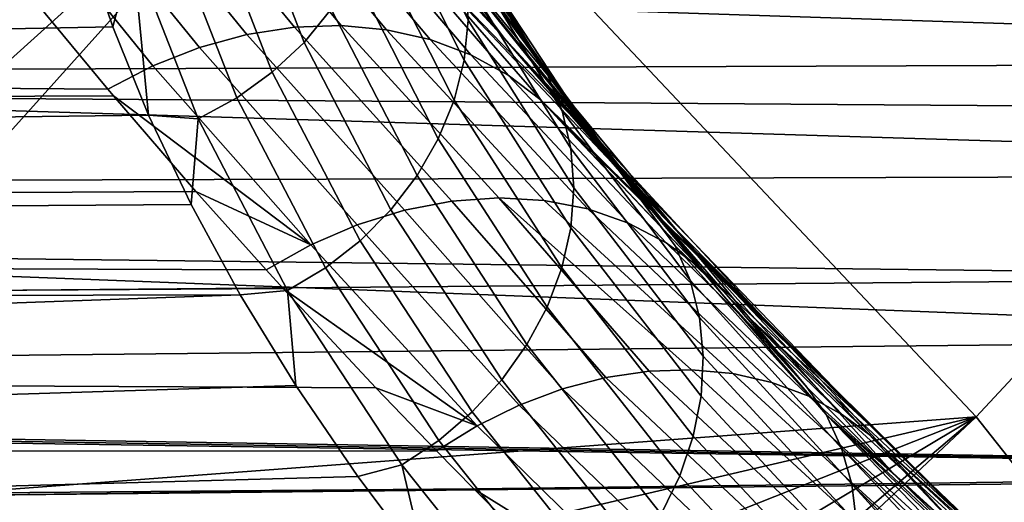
# Model space of a CAD drawing. Header units: metres. Extents: x -240 to 45, y -77 to 27.
# Tile 494 of 656: x -177.698 to -176.764, y 4.92 to 5.378. Entities that reach past the tile are written whole.
import ezdxf

# ---------------------------------------------------------------- set-up
doc = ezdxf.new("R2010")
doc.units = ezdxf.units.M
doc.layers.add('solid_102011X2', color=7, linetype='CONTINUOUS')

msp = doc.modelspace()

# ---------------------------------------------------------------- linework, layer by layer
at = {"layer": 'solid_102011X2'}
for points in [[(-176.790131, 5.000841, 305.225067), (-177.384277, 5.631658, 304.724884), (-177.001266, 6.198217, 305.697357), (-176.260422, 5.570299, 306.36084)], [(-176.408203, 5.872274, 346.102661), (-178.229309, 5.938097, 344.71344), (-178.376648, 5.427757, 344.88028), (-176.551605, 5.367584, 346.269531)], [(-177.48793, 5.651037, 288.87561), (-177.55278, 5.747509, 289.06665), (-177.358765, 5.520969, 289.011627), (-177.238037, 5.360283, 288.675201)], [(-177.102844, 5.20256, 288.82608), (-177.358765, 5.520969, 289.011627), (-177.459473, 5.682556, 289.356506)], [(-177.170105, 5.29045, 289.002014), (-177.102844, 5.20256, 288.82608), (-177.459473, 5.682556, 289.356506)], [(-177.231277, 5.378395, 289.180145), (-177.170105, 5.29045, 289.002014), (-177.459473, 5.682556, 289.356506)], [(-177.416031, 5.553599, 288.684235), (-177.48793, 5.651037, 288.87561), (-177.238037, 5.360283, 288.675201)], [(-178.139252, 5.329337, 303.382263), (-178.235077, 5.432183, 303.30014), (-177.384277, 5.631658, 304.724884)], [(-178.044891, 5.224812, 303.46225), (-178.139252, 5.329337, 303.382263), (-177.384277, 5.631658, 304.724884)], [(-177.952194, 5.118827, 303.540039), (-178.044891, 5.224812, 303.46225), (-177.384277, 5.631658, 304.724884)], [(-177.899643, 5.057237, 303.583771), (-177.952194, 5.118827, 303.540039), (-177.384277, 5.631658, 304.724884)], [(-177.790649, 4.92571, 303.673676), (-177.899643, 5.057237, 303.583771), (-177.384277, 5.631658, 304.724884), (-176.790131, 5.000841, 305.225067)], [(-177.349915, 5.534807, 289.96109), (-177.272324, 5.377778, 289.600311), (-177.274124, 5.415537, 289.582245), (-177.350845, 5.572972, 289.943817)], [(-176.293198, 4.371068, 305.624207), (-176.790131, 5.000841, 305.225067), (-176.260422, 5.570299, 306.36084), (-175.666824, 4.946773, 306.850708)], [(-177.336868, 5.455429, 288.492706), (-177.416031, 5.553599, 288.684235), (-177.238037, 5.360283, 288.675201), (-177.097687, 5.201997, 288.347015)], [(-177.487976, 5.511183, 290.393066), (-177.428207, 5.35655, 290.026581), (-177.402344, 5.388137, 290.017181), (-177.461243, 5.541894, 290.383179)], [(-177.572311, 5.535304, 288.347504), (-177.437347, 5.370849, 288.033478), (-177.482376, 5.363892, 288.015259), (-177.617981, 5.530119, 288.330109)], [(-177.527374, 5.535049, 288.367401), (-177.392929, 5.372402, 288.054291), (-177.437347, 5.370849, 288.033478), (-177.572311, 5.535304, 288.347504)], [(-177.483856, 5.529358, 288.389496), (-177.349777, 5.368528, 288.077362), (-177.392929, 5.372402, 288.054291), (-177.527374, 5.535049, 288.367401)], [(-177.354752, 5.496501, 289.977356), (-177.27623, 5.339609, 289.617126), (-177.272324, 5.377778, 289.600311), (-177.349915, 5.534807, 289.96109)], [(-177.617981, 5.530119, 288.330109), (-177.482376, 5.363892, 288.015259), (-177.527359, 5.351636, 287.999878), (-177.663696, 5.519573, 288.315491)], [(-177.442413, 5.518317, 288.413483), (-177.308578, 5.359286, 288.102386), (-177.349777, 5.368528, 288.077362), (-177.483856, 5.529358, 288.389496)], [(-177.708771, 5.503823, 288.303894), (-177.663696, 5.519573, 288.315491), (-177.527359, 5.351636, 287.999878), (-177.571579, 5.334266, 287.98761)], [(-177.403671, 5.502093, 288.438995), (-177.269928, 5.344814, 288.128937), (-177.308578, 5.359286, 288.102386), (-177.442413, 5.518317, 288.413483)], [(-176.950821, 5.029151, 288.482361), (-177.238037, 5.360283, 288.675201), (-177.358765, 5.520969, 289.011627)], [(-177.029678, 5.115302, 288.652771), (-176.950821, 5.029151, 288.482361), (-177.358765, 5.520969, 289.011627)], [(-177.045395, 5.133391, 288.688599), (-177.029678, 5.115302, 288.652771), (-177.358765, 5.520969, 289.011627)], [(-177.102844, 5.20256, 288.82608), (-177.045395, 5.133391, 288.688599), (-177.358765, 5.520969, 289.011627)], [(-177.51889, 5.484028, 290.40094), (-177.458313, 5.328299, 290.033722), (-177.428207, 5.35655, 290.026581), (-177.487976, 5.511183, 290.393066)], [(-177.571579, 5.334266, 287.98761), (-177.614395, 5.312109, 287.978699), (-177.682938, 5.395147, 288.131531), (-177.708771, 5.503823, 288.303894)], [(-177.36821, 5.48093, 288.465637), (-177.234406, 5.325331, 288.156647), (-177.269928, 5.344814, 288.128937), (-177.403671, 5.502093, 288.438995)], [(-177.36525, 5.458801, 289.99231), (-177.285782, 5.301775, 289.632385), (-177.27623, 5.339609, 289.617126), (-177.354752, 5.496501, 289.977356)], [(-177.294571, 5.486905, 289.543823), (-177.196701, 5.325366, 289.18692), (-177.272583, 5.44734, 289.364838)], [(-177.281586, 5.452151, 289.563293), (-177.18306, 5.291563, 289.20755), (-177.196701, 5.325366, 289.18692), (-177.294571, 5.486905, 289.543823)], [(-177.752487, 5.48313, 288.295441), (-177.682938, 5.395147, 288.131531), (-185.418915, 5.37146, 292.747589), (-185.398727, 5.469055, 292.869965)], [(-177.553406, 5.460957, 290.406647), (-177.492065, 5.303935, 290.038452), (-177.458313, 5.328299, 290.033722), (-177.51889, 5.484028, 290.40094)], [(-177.234406, 5.325331, 288.156647), (-177.36821, 5.48093, 288.465637), (-177.336868, 5.455429, 288.492706), (-177.20311, 5.301729, 288.186249)], [(-171.2603, 5.463128, 299.066193), (-178.235077, 5.432183, 303.30014), (-178.139252, 5.329337, 303.382263), (-171.043152, 5.355654, 299.083252)], [(-177.59082, 5.442422, 290.410065), (-177.528809, 5.283934, 290.04071), (-177.492065, 5.303935, 290.038452), (-177.553406, 5.460957, 290.406647)], [(-177.38121, 5.422443, 290.005676), (-177.300751, 5.265014, 289.645813), (-177.285782, 5.301775, 289.632385), (-177.36525, 5.458801, 289.99231)], [(-179.530655, 5.33463, 291.353241), (-177.609726, 5.371309, 290.275513), (-177.637573, 5.45353, 290.469818), (-179.464676, 5.405573, 291.463074)], [(-177.59082, 5.442422, 290.410065), (-177.637573, 5.45353, 290.469818), (-177.609726, 5.371309, 290.275513)], [(-176.89003, 4.991804, 287.981537), (-177.336868, 5.455429, 288.492706), (-177.097687, 5.201997, 288.347015)], [(-177.20311, 5.301729, 288.186249), (-177.336868, 5.455429, 288.492706), (-176.89003, 4.991804, 287.981537)], [(-177.274124, 5.415537, 289.582245), (-177.17482, 5.255643, 289.227509), (-177.18306, 5.291563, 289.20755), (-177.281586, 5.452151, 289.563293)], [(-177.59082, 5.442422, 290.410065), (-177.609726, 5.371309, 290.275513), (-177.575638, 5.287515, 290.082703)], [(-177.59082, 5.442422, 290.410065), (-177.575638, 5.287515, 290.082703), (-177.528809, 5.283934, 290.04071)], [(-177.272583, 5.44734, 289.364838), (-177.169556, 5.2902, 289.022949), (-177.231277, 5.378395, 289.180145)], [(-177.196701, 5.325366, 289.18692), (-177.169556, 5.2902, 289.022949), (-177.272583, 5.44734, 289.364838)], [(-177.792358, 5.43248, 292.380646), (-174.561478, 5.356629, 290.174225), (-174.667923, 5.281319, 289.99707), (-177.983017, 5.305195, 292.063324)], [(-177.787125, 5.435708, 292.389374), (-174.452988, 5.427185, 290.354797), (-174.561478, 5.356629, 290.174225), (-177.792358, 5.43248, 292.380646)], [(-176.551605, 5.367584, 346.269531), (-178.376648, 5.427757, 344.88028), (-178.510635, 4.909055, 345.032043), (-176.682022, 4.854626, 346.421326)], [(-177.402344, 5.388137, 290.017181), (-177.320892, 5.230043, 289.657074), (-177.300751, 5.265014, 289.645813), (-177.38121, 5.422443, 290.005676)], [(-177.272324, 5.377778, 289.600311), (-177.17215, 5.218309, 289.246338), (-177.17482, 5.255643, 289.227509), (-177.274124, 5.415537, 289.582245)], [(-177.682938, 5.395147, 288.131531), (-177.614395, 5.312109, 287.978699), (-185.418915, 5.37146, 292.747589)], [(-177.428207, 5.35655, 290.026581), (-177.345779, 5.197545, 289.666016), (-177.320892, 5.230043, 289.657074), (-177.402344, 5.388137, 290.017181)], [(-177.27623, 5.339609, 289.617126), (-177.17511, 5.180288, 289.263672), (-177.17215, 5.218309, 289.246338), (-177.272324, 5.377778, 289.600311)], [(-177.169556, 5.2902, 289.022949), (-177.170105, 5.29045, 289.002014), (-177.231277, 5.378395, 289.180145)], [(-177.614395, 5.312109, 287.978699), (-177.608978, 5.305686, 287.966949), (-185.438126, 5.27248, 292.627563), (-185.418915, 5.37146, 292.747589)], [(-179.59552, 5.261898, 291.24527), (-177.575638, 5.287515, 290.082703), (-177.609726, 5.371309, 290.275513), (-179.530655, 5.33463, 291.353241)], [(-177.33287, 5.197277, 287.706757), (-177.482376, 5.363892, 288.015259), (-177.437347, 5.370849, 288.033478), (-177.287888, 5.205839, 287.726166)], [(-177.287888, 5.205839, 287.726166), (-177.437347, 5.370849, 288.033478), (-177.392929, 5.372402, 288.054291), (-177.243439, 5.208874, 287.748291)], [(-177.243439, 5.208874, 287.748291), (-177.392929, 5.372402, 288.054291), (-177.349777, 5.368528, 288.077362), (-177.200241, 5.206336, 287.772797)], [(-177.200241, 5.206336, 287.772797), (-177.349777, 5.368528, 288.077362), (-177.308578, 5.359286, 288.102386), (-177.158936, 5.198265, 287.799286)], [(-171.043152, 5.355654, 299.083252), (-178.139252, 5.329337, 303.382263), (-178.044891, 5.224812, 303.46225), (-170.820923, 5.246134, 299.094177)], [(-177.377701, 5.183321, 287.690369), (-177.527359, 5.351636, 287.999878), (-177.482376, 5.363892, 288.015259), (-177.33287, 5.197277, 287.706757)], [(-177.458313, 5.328299, 290.033722), (-177.374939, 5.168152, 289.672424), (-177.345779, 5.197545, 289.666016), (-177.428207, 5.35655, 290.026581)], [(-177.158936, 5.198265, 287.799286), (-177.308578, 5.359286, 288.102386), (-177.269928, 5.344814, 288.128937), (-177.120178, 5.184784, 287.827362)], [(-177.057358, 5.159263, 288.322449), (-177.097687, 5.201997, 288.347015), (-177.238037, 5.360283, 288.675201)], [(-176.77742, 4.86266, 288.151917), (-177.057358, 5.159263, 288.322449), (-177.238037, 5.360283, 288.675201)], [(-176.86673, 4.944856, 288.31543), (-176.77742, 4.86266, 288.151917), (-177.238037, 5.360283, 288.675201)], [(-176.950821, 5.029151, 288.482361), (-176.86673, 4.944856, 288.31543), (-177.238037, 5.360283, 288.675201)], [(-177.421692, 5.164187, 287.677246), (-177.571579, 5.334266, 287.98761), (-177.527359, 5.351636, 287.999878), (-177.377701, 5.183321, 287.690369)], [(-177.285782, 5.301775, 289.632385), (-177.183624, 5.142321, 289.279205), (-177.17511, 5.180288, 289.263672), (-177.27623, 5.339609, 289.617126)], [(-177.120178, 5.184784, 287.827362), (-177.269928, 5.344814, 288.128937), (-177.234406, 5.325331, 288.156647), (-177.084549, 5.166102, 287.856598)], [(-177.571579, 5.334266, 287.98761), (-177.421692, 5.164187, 287.677246), (-177.608978, 5.305686, 287.966949), (-177.614395, 5.312109, 287.978699)], [(-177.492065, 5.303935, 290.038452), (-177.407791, 5.142439, 289.676208), (-177.374939, 5.168152, 289.672424), (-177.458313, 5.328299, 290.033722)], [(-177.084549, 5.166102, 287.856598), (-177.234406, 5.325331, 288.156647), (-177.20311, 5.301729, 288.186249), (-177.053986, 5.143896, 287.889069)], [(-177.196701, 5.325366, 289.18692), (-177.076096, 5.163343, 288.837738), (-177.169556, 5.2902, 289.022949)], [(-177.18306, 5.291563, 289.20755), (-177.061829, 5.130515, 288.859528), (-177.076096, 5.163343, 288.837738), (-177.196701, 5.325366, 289.18692)], [(-177.608978, 5.305686, 287.966949), (-177.530731, 5.214866, 287.80188), (-185.456299, 5.172138, 292.509796), (-185.438126, 5.27248, 292.627563)], [(-177.989868, 5.300263, 292.051941), (-174.772247, 5.201414, 289.823456), (-174.874329, 5.117112, 289.653595), (-178.175339, 5.15661, 291.743256)], [(-177.983017, 5.305195, 292.063324), (-174.667923, 5.281319, 289.99707), (-174.772247, 5.201414, 289.823456), (-177.989868, 5.300263, 292.051941)], [(-177.421692, 5.164187, 287.677246), (-177.530731, 5.214866, 287.80188), (-177.608978, 5.305686, 287.966949)], [(-177.528809, 5.283934, 290.04071), (-177.443726, 5.120907, 289.677277), (-177.407791, 5.142439, 289.676208), (-177.492065, 5.303935, 290.038452)], [(-177.300751, 5.265014, 289.645813), (-177.19754, 5.10515, 289.292633), (-177.183624, 5.142321, 289.279205), (-177.285782, 5.301775, 289.632385)], [(-177.186066, 5.283051, 288.150269), (-177.20311, 5.301729, 288.186249), (-176.89003, 4.991804, 287.981537)], [(-177.053986, 5.143896, 287.889069), (-177.20311, 5.301729, 288.186249), (-177.186066, 5.283051, 288.150269)], [(-177.17482, 5.255643, 289.227509), (-177.052841, 5.09531, 288.880371), (-177.061829, 5.130515, 288.859528), (-177.18306, 5.291563, 289.20755)], [(-177.170105, 5.29045, 289.002014), (-177.045395, 5.133391, 288.688599), (-177.102844, 5.20256, 288.82608)], [(-177.169556, 5.2902, 289.022949), (-177.045395, 5.133391, 288.688599), (-177.170105, 5.29045, 289.002014)], [(-177.076096, 5.163343, 288.837738), (-177.045395, 5.133391, 288.688599), (-177.169556, 5.2902, 289.022949)], [(-179.659225, 5.187505, 291.139252), (-177.535324, 5.202622, 289.891907), (-177.575638, 5.287515, 290.082703), (-179.59552, 5.261898, 291.24527)], [(-177.528809, 5.283934, 290.04071), (-177.575638, 5.287515, 290.082703), (-177.535324, 5.202622, 289.891907)], [(-177.443726, 5.120907, 289.677277), (-177.528809, 5.283934, 290.04071), (-177.535324, 5.202622, 289.891907), (-177.488815, 5.116843, 289.703186)], [(-177.053986, 5.143896, 287.889069), (-177.186066, 5.283051, 288.150269), (-176.89003, 4.991804, 287.981537)], [(-177.320892, 5.230043, 289.657074), (-177.216568, 5.069499, 289.30368), (-177.19754, 5.10515, 289.292633), (-177.300751, 5.265014, 289.645813)], [(-177.17215, 5.218309, 289.246338), (-177.049301, 5.058415, 288.899902), (-177.052841, 5.09531, 288.880371), (-177.17482, 5.255643, 289.227509)], [(-170.820923, 5.246134, 299.094177), (-178.044891, 5.224812, 303.46225), (-177.952194, 5.118827, 303.540039), (-170.68985, 5.181532, 299.098022)], [(-177.345779, 5.197545, 289.666016), (-177.240372, 5.036063, 289.312134), (-177.216568, 5.069499, 289.30368), (-177.320892, 5.230043, 289.657074)], [(-177.530731, 5.214866, 287.80188), (-177.464203, 5.14036, 287.667877), (-185.456299, 5.172138, 292.509796)], [(-177.421692, 5.164187, 287.677246), (-177.464203, 5.14036, 287.667877), (-177.530731, 5.214866, 287.80188)], [(-177.17511, 5.180288, 289.263672), (-177.05127, 5.02055, 288.917725), (-177.049301, 5.058415, 288.899902), (-177.17215, 5.218309, 289.246338)], [(-177.182922, 5.027349, 287.399658), (-177.33287, 5.197277, 287.706757), (-177.287888, 5.205839, 287.726166), (-177.141663, 5.038148, 287.417725)], [(-177.141663, 5.038148, 287.417725), (-177.287888, 5.205839, 287.726166), (-177.243439, 5.208874, 287.748291), (-177.100601, 5.044208, 287.438293)], [(-177.021286, 5.041855, 287.485809), (-177.060287, 5.045449, 287.46109), (-177.243439, 5.208874, 287.748291), (-177.200241, 5.206336, 287.772797)], [(-177.060287, 5.045449, 287.46109), (-177.100601, 5.044208, 287.438293), (-177.243439, 5.208874, 287.748291)], [(-176.9841, 5.033473, 287.512115), (-177.021286, 5.041855, 287.485809), (-177.200241, 5.206336, 287.772797), (-177.158936, 5.198265, 287.799286)], [(-179.721695, 5.11165, 291.035309), (-177.488815, 5.116843, 289.703186), (-177.535324, 5.202622, 289.891907), (-179.659225, 5.187505, 291.139252)], [(-177.223846, 5.011958, 287.384369), (-177.377701, 5.183321, 287.690369), (-177.33287, 5.197277, 287.706757), (-177.182922, 5.027349, 287.399658)], [(-177.374939, 5.168152, 289.672424), (-177.268448, 5.005496, 289.31781), (-177.240372, 5.036063, 289.312134), (-177.345779, 5.197545, 289.666016)], [(-176.949234, 5.020415, 287.539673), (-176.9841, 5.033473, 287.512115), (-177.158936, 5.198265, 287.799286), (-177.120178, 5.184784, 287.827362)], [(-176.89003, 4.991804, 287.981537), (-177.097687, 5.201997, 288.347015), (-177.057358, 5.159263, 288.322449)], [(-170.68985, 5.181532, 299.098022), (-177.952194, 5.118827, 303.540039), (-177.899643, 5.057237, 303.583771), (-170.593628, 5.134109, 299.099609)], [(-177.26387, 4.99218, 287.372009), (-177.421692, 5.164187, 287.677246), (-177.377701, 5.183321, 287.690369), (-177.223846, 5.011958, 287.384369)], [(-177.183624, 5.142321, 289.279205), (-177.058701, 4.982453, 288.933502), (-177.05127, 5.02055, 288.917725), (-177.17511, 5.180288, 289.263672)], [(-176.917145, 5.002858, 287.568115), (-176.949234, 5.020415, 287.539673), (-177.120178, 5.184784, 287.827362), (-177.084549, 5.166102, 287.856598)], [(-177.464203, 5.14036, 287.667877), (-177.448013, 5.122597, 287.636108), (-185.473541, 5.070592, 292.394562), (-185.456299, 5.172138, 292.509796)], [(-177.407791, 5.142439, 289.676208), (-177.300278, 4.978392, 289.320648), (-177.268448, 5.005496, 289.31781), (-177.374939, 5.168152, 289.672424)], [(-177.421692, 5.164187, 287.677246), (-177.26387, 4.99218, 287.372009), (-177.448013, 5.122597, 287.636108), (-177.464203, 5.14036, 287.667877)], [(-177.084549, 5.166102, 287.856598), (-177.053986, 5.143896, 287.889069), (-177.003036, 5.092597, 287.795654), (-176.917145, 5.002858, 287.568115)], [(-177.076096, 5.163343, 288.837738), (-176.93277, 5.003036, 288.49707), (-177.045395, 5.133391, 288.688599)], [(-177.061829, 5.130515, 288.859528), (-176.917953, 4.971195, 288.519897), (-176.93277, 5.003036, 288.49707), (-177.076096, 5.163343, 288.837738)], [(-176.63205, 4.737661, 287.86322), (-177.057358, 5.159263, 288.322449), (-176.77742, 4.86266, 288.151917)], [(-176.63205, 4.737661, 287.86322), (-176.89003, 4.991804, 287.981537), (-177.057358, 5.159263, 288.322449)], [(-178.180267, 5.152522, 291.735046), (-174.974091, 5.028571, 289.487549), (-175.071426, 4.936011, 289.325531), (-178.362961, 4.990384, 291.431)], [(-178.175339, 5.15661, 291.743256), (-174.874329, 5.117112, 289.653595), (-174.974091, 5.028571, 289.487549), (-178.180267, 5.152522, 291.735046)], [(-177.443726, 5.120907, 289.677277), (-177.33522, 4.95528, 289.320526), (-177.300278, 4.978392, 289.320648), (-177.407791, 5.142439, 289.676208)], [(-177.19754, 5.10515, 289.292633), (-177.071472, 4.944867, 288.94693), (-177.058701, 4.982453, 288.933502), (-177.183624, 5.142321, 289.279205)], [(-177.003036, 5.092597, 287.795654), (-177.053986, 5.143896, 287.889069), (-176.89003, 4.991804, 287.981537), (-176.711807, 4.820355, 287.644836)], [(-170.593628, 5.134109, 299.099609), (-177.899643, 5.057237, 303.583771), (-177.790649, 4.92571, 303.673676), (-170.361847, 5.019801, 299.099548)], [(-177.052841, 5.09531, 288.880371), (-176.908218, 4.936714, 288.541626), (-176.917953, 4.971195, 288.519897), (-177.061829, 5.130515, 288.859528)], [(-176.93277, 5.003036, 288.49707), (-177.029678, 5.115302, 288.652771), (-177.045395, 5.133391, 288.688599)], [(-177.448013, 5.122597, 287.636108), (-177.360077, 5.028382, 287.468597), (-185.473541, 5.070592, 292.394562)], [(-177.26387, 4.99218, 287.372009), (-177.360077, 5.028382, 287.468597), (-177.448013, 5.122597, 287.636108)], [(-179.842926, 4.955428, 290.833527), (-177.436111, 5.030574, 289.516785), (-177.488815, 5.116843, 289.703186), (-179.782928, 5.034289, 290.933411)], [(-179.721695, 5.11165, 291.035309), (-179.782928, 5.034289, 290.933411), (-177.488815, 5.116843, 289.703186)], [(-177.443726, 5.120907, 289.677277), (-177.488815, 5.116843, 289.703186), (-177.436111, 5.030574, 289.516785)], [(-177.33522, 4.95528, 289.320526), (-177.443726, 5.120907, 289.677277), (-177.436111, 5.030574, 289.516785), (-177.377228, 4.94403, 289.332733)], [(-176.93277, 5.003036, 288.49707), (-176.950821, 5.029151, 288.482361), (-177.029678, 5.115302, 288.652771)], [(-177.216568, 5.069499, 289.30368), (-177.08931, 4.908525, 288.957703), (-177.071472, 4.944867, 288.94693), (-177.19754, 5.10515, 289.292633)], [(-177.049301, 5.058415, 288.899902), (-176.903793, 4.900265, 288.561829), (-176.908218, 4.936714, 288.541626), (-177.052841, 5.09531, 288.880371)], [(-176.890503, 4.983142, 287.600677), (-177.003036, 5.092597, 287.795654), (-176.711807, 4.820355, 287.644836)], [(-176.917145, 5.002858, 287.568115), (-177.003036, 5.092597, 287.795654), (-176.890503, 4.983142, 287.600677)], [(-177.360077, 5.028382, 287.468597), (-177.302612, 4.968645, 287.363281), (-185.489929, 4.967966, 292.281921), (-185.473541, 5.070592, 292.394562)], [(-177.240372, 5.036063, 289.312134), (-177.111893, 4.874137, 288.965637), (-177.08931, 4.908525, 288.957703), (-177.216568, 5.069499, 289.30368)], [(-177.05127, 5.02055, 288.917725), (-176.904739, 4.86256, 288.580048), (-176.903793, 4.900265, 288.561829), (-177.049301, 5.058415, 288.899902)], [(-177.008972, 4.861582, 287.10376), (-177.182922, 5.027349, 287.399658), (-177.141663, 5.038148, 287.417725), (-176.966995, 4.873785, 287.123291)], [(-176.966995, 4.873785, 287.123291), (-177.141663, 5.038148, 287.417725), (-177.100601, 5.044208, 287.438293), (-176.925201, 4.880945, 287.145538)], [(-176.925201, 4.880945, 287.145538), (-177.100601, 5.044208, 287.438293), (-177.060287, 5.045449, 287.46109), (-176.884201, 4.882961, 287.170197)], [(-176.884201, 4.882961, 287.170197), (-177.060287, 5.045449, 287.46109), (-177.021286, 5.041855, 287.485809), (-176.844589, 4.879804, 287.196899)], [(-176.844589, 4.879804, 287.196899), (-177.021286, 5.041855, 287.485809), (-176.9841, 5.033473, 287.512115), (-176.806915, 4.871518, 287.225281)], [(-179.901703, 4.875221, 290.735718), (-177.377228, 4.94403, 289.332733), (-177.436111, 5.030574, 289.516785), (-179.842926, 4.955428, 290.833527)], [(-177.26387, 4.99218, 287.372009), (-177.302612, 4.968645, 287.363281), (-177.360077, 5.028382, 287.468597)], [(-177.268448, 5.005496, 289.31781), (-177.138763, 4.842372, 288.970612), (-177.111893, 4.874137, 288.965637), (-177.240372, 5.036063, 289.312134)], [(-176.806915, 4.871518, 287.225281), (-176.9841, 5.033473, 287.512115), (-176.949234, 5.020415, 287.539673), (-176.771729, 4.858222, 287.254883)], [(-176.93277, 5.003036, 288.49707), (-176.86673, 4.944856, 288.31543), (-176.950821, 5.029151, 288.482361)], [(-170.334702, 5.00641, 299.099182), (-170.361847, 5.019801, 299.099548), (-177.790649, 4.92571, 303.673676)], [(-177.050537, 4.844513, 287.087219), (-177.223846, 5.011958, 287.384369), (-177.182922, 5.027349, 287.399658), (-177.008972, 4.861582, 287.10376)], [(-177.058701, 4.982453, 288.933502), (-176.911041, 4.824333, 288.596008), (-176.904739, 4.86256, 288.580048), (-177.05127, 5.02055, 288.917725)], [(-176.771729, 4.858222, 287.254883), (-176.949234, 5.020415, 287.539673), (-176.917145, 5.002858, 287.568115), (-176.739517, 4.840108, 287.285339)], [(-177.091095, 4.822821, 287.073914), (-177.26387, 4.99218, 287.372009), (-177.223846, 5.011958, 287.384369), (-177.050537, 4.844513, 287.087219)], [(-170.334702, 5.00641, 299.099182), (-177.790649, 4.92571, 303.673676), (-177.684311, 4.792286, 303.760437), (-170.124023, 4.902633, 299.093689)], [(-177.684311, 4.792286, 303.760437), (-177.790649, 4.92571, 303.673676), (-176.790131, 5.000841, 305.225067)], [(-177.598663, 4.680839, 303.82959), (-177.684311, 4.792286, 303.760437), (-176.790131, 5.000841, 305.225067)], [(-177.514893, 4.568139, 303.896606), (-177.598663, 4.680839, 303.82959), (-176.790131, 5.000841, 305.225067)], [(-177.433197, 4.454524, 303.961426), (-177.514893, 4.568139, 303.896606), (-176.790131, 5.000841, 305.225067)], [(-177.408798, 4.419834, 303.980682), (-177.433197, 4.454524, 303.961426), (-176.790131, 5.000841, 305.225067)], [(-177.337769, 4.316699, 304.036438), (-177.408798, 4.419834, 303.980682), (-176.790131, 5.000841, 305.225067), (-176.293198, 4.371068, 305.624207)], [(-177.300278, 4.978392, 289.320648), (-177.169403, 4.813851, 288.972473), (-177.138763, 4.842372, 288.970612), (-177.268448, 5.005496, 289.31781)], [(-176.93277, 5.003036, 288.49707), (-176.766785, 4.846854, 288.16568), (-176.86673, 4.944856, 288.31543)], [(-176.93277, 5.003036, 288.49707), (-176.917953, 4.971195, 288.519897), (-176.747009, 4.803831, 288.197998), (-176.75145, 4.815998, 288.189514)], [(-176.93277, 5.003036, 288.49707), (-176.75145, 4.815998, 288.189514), (-176.76001, 4.834768, 288.175446)], [(-176.93277, 5.003036, 288.49707), (-176.76001, 4.834768, 288.175446), (-176.766785, 4.846854, 288.16568)], [(-176.917145, 5.002858, 287.568115), (-176.890503, 4.983142, 287.600677), (-176.783798, 4.883585, 287.428314), (-176.739517, 4.840108, 287.285339)], [(-178.793991, 4.99227, 291.694519), (-175.071426, 4.936011, 289.325531), (-175.166321, 4.839608, 289.167633), (-178.893829, 4.894685, 291.528412)], [(-175.071426, 4.936011, 289.325531), (-178.793991, 4.99227, 291.694519), (-178.578476, 4.991327, 291.562744)], [(-178.578476, 4.991327, 291.562744), (-178.362961, 4.990384, 291.431), (-175.071426, 4.936011, 289.325531)], [(-177.26387, 4.99218, 287.372009), (-177.091095, 4.822821, 287.073914), (-177.267029, 4.932339, 287.299622), (-177.302612, 4.968645, 287.363281)], [(-176.63205, 4.737661, 287.86322), (-176.462616, 4.587654, 287.552429), (-176.711807, 4.820355, 287.644836), (-176.89003, 4.991804, 287.981537)], [(-177.071472, 4.944867, 288.94693), (-176.922577, 4.786331, 288.609344), (-176.911041, 4.824333, 288.596008), (-177.058701, 4.982453, 288.933502)], [(-176.783798, 4.883585, 287.428314), (-176.890503, 4.983142, 287.600677), (-176.711807, 4.820355, 287.644836), (-176.522202, 4.645595, 287.312378)], [(-177.33522, 4.95528, 289.320526), (-177.203201, 4.78913, 288.971222), (-177.169403, 4.813851, 288.972473), (-177.300278, 4.978392, 289.320648)], [(-177.302612, 4.968645, 287.363281), (-177.267029, 4.932339, 287.299622), (-185.505386, 4.864264, 292.171844), (-185.489929, 4.967966, 292.281921)], [(-176.917953, 4.971195, 288.519897), (-176.908218, 4.936714, 288.541626), (-176.738647, 4.770409, 288.219177), (-176.741013, 4.782238, 288.212036)], [(-176.917953, 4.971195, 288.519897), (-176.741013, 4.782238, 288.212036), (-176.747009, 4.803831, 288.197998)], [(-177.33522, 4.95528, 289.320526), (-177.377228, 4.94403, 289.332733), (-177.312256, 4.857612, 289.151245)], [(-177.203201, 4.78913, 288.971222), (-177.33522, 4.95528, 289.320526), (-177.312256, 4.857612, 289.151245), (-177.241272, 4.77159, 288.972412)], [(-179.959213, 4.793725, 290.640015), (-177.312256, 4.857612, 289.151245), (-177.377228, 4.94403, 289.332733), (-179.901703, 4.875221, 290.735718)], [(-177.08931, 4.908525, 288.957703), (-176.939117, 4.749293, 288.619843), (-176.922577, 4.786331, 288.609344), (-177.071472, 4.944867, 288.94693)], [(-176.766785, 4.846854, 288.16568), (-176.77742, 4.86266, 288.151917), (-176.86673, 4.944856, 288.31543)], [(-176.908218, 4.936714, 288.541626), (-176.903793, 4.900265, 288.561829), (-176.735107, 4.735111, 288.238586), (-176.735687, 4.746233, 288.232788)], [(-176.908218, 4.936714, 288.541626), (-176.735687, 4.746233, 288.232788), (-176.738647, 4.770409, 288.219177)], [(-177.267029, 4.932339, 287.299622), (-177.167542, 4.833504, 287.12735), (-185.505386, 4.864264, 292.171844)], [(-177.091095, 4.822821, 287.073914), (-177.167542, 4.833504, 287.12735), (-177.267029, 4.932339, 287.299622)]]:
    msp.add_3dface(points, dxfattribs=at)

doc.saveas('drawing.dxf')
